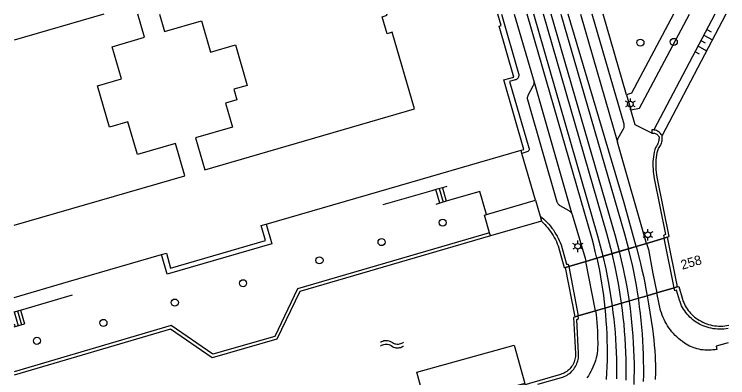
# Model space of a CAD drawing. Extents: x 122462 to 123306, y 485548 to 486417.
# Drawn here: x 122462 to 122575, y 486359.4 to 486417 of the extents above; entities that cross this region are included whole.
import ezdxf

# ---------------------------------------------------------------- set-up
doc = ezdxf.new("R2010")
doc.units = 0
for name, color, linetype in [('Level 1', 7, 'Continuous'), ('Level 12', 7, 'Continuous'), ('Level 14', 7, 'Continuous'), ('Level 15', 7, 'Continuous'), ('Level 16', 7, 'Continuous'), ('Level 17', 7, 'Continuous'), ('Level 2', 7, 'Continuous'), ('Level 21', 7, 'Continuous'), ('Level 22', 7, 'Continuous'), ('Level 30', 7, 'Continuous'), ('Level 31', 7, 'Continuous'), ('Level 33', 7, 'Continuous'), ('Level 37', 7, 'Continuous'), ('Level 50', 7, 'Continuous'), ('Level 53', 7, 'Continuous'), ('Level 55', 7, 'Continuous'), ('Level 57', 7, 'Continuous'), ('N meubilair putkast', 7, 'Continuous'), ('N werkgrens', 7, 'Continuous')]:
    doc.layers.add(name, color=color, linetype=linetype)

msp = doc.modelspace()

# ---------------------------------------------------------------- linework, layer by layer
at = {"layer": 'Level 1'}
for points in [[(122462.03, 486383.55), (122489.02, 486391.39), (122487.54, 486396.48), (122481.54, 486394.73), (122480.03, 486399.92), (122477.11, 486399.07), (122475.2, 486405.64), (122479, 486406.74), (122477.52, 486411.82), (122482.65, 486413.31), (122481.59, 486416.96)], [(122476.21, 486416.96), (122462.03, 486412.84)], [(122485.03, 486416.96), (122485.82, 486414.23), (122491.67, 486415.93), (122493.12, 486410.95), (122497.07, 486412.1), (122498.93, 486405.69), (122496.79, 486405.07), (122497.28, 486403.39), (122495.47, 486402.87), (122496.56, 486399.1), (122490.71, 486397.4), (122492.19, 486392.31)], [(122492.19, 486392.31), (122525.41, 486401.96), (122521.88, 486414.12), (122521.06, 486413.88), (122520.27, 486416.57), (122521.1, 486416.81), (122521.05, 486416.96)], [(122542.28, 486395.43), (122542.74, 486395.56), (122539.55, 486406.55), (122541.14, 486407.01), (122538.79, 486415.09), (122539.11, 486415.18), (122538.59, 486416.96)], [(122501.9, 486383.7), (122519.77, 486388.89), (122542.28, 486395.43)], [(122485.34, 486378.89), (122486.11, 486379.12), (122486.79, 486376.76), (122501.81, 486381.12), (122501.13, 486383.48), (122501.9, 486383.7)], [(122462.03, 486372.12), (122470.62, 486374.62), (122485.34, 486378.89)]]:
    msp.add_lwpolyline(points, dxfattribs=at)
at = {"layer": 'Level 12'}
msp.add_lwpolyline([(122527.43, 486354.23), (122525.77, 486360.27), (122541.21, 486364.53), (122542.87, 486358.49), (122527.43, 486354.23)], dxfattribs=at)
at = {"layer": 'Level 14'}
for p, q in [((122562.16, 486380.67), (122560.49, 486380.18)), ((122564.94, 486381.5), (122562.16, 486380.67)), ((122560.49, 486380.18), (122556.69, 486379.05)), ((122554.28, 486378.33), (122552.54, 486377.81)), ((122555.27, 486378.62), (122554.28, 486378.33)), ((122556.69, 486379.05), (122555.27, 486378.62)), ((122552.54, 486377.81), (122549.82, 486377.01)), ((122562.25, 486372.37), (122563.79, 486372.82)), ((122563.79, 486372.82), (122566.53, 486373.62)), ((122556.75, 486370.77), (122559.43, 486371.55)), ((122559.43, 486371.55), (122560.86, 486371.97)), ((122560.86, 486371.97), (122562.25, 486372.37)), ((122554.05, 486369.98), (122555.54, 486370.41)), ((122555.54, 486370.41), (122556.75, 486370.77)), ((122551.32, 486369.18), (122554.05, 486369.98))]:
    msp.add_line(p, q, dxfattribs=at)
at = {"layer": 'Level 15'}
for points in [[(122563.33, 486398.63), (122563.17, 486398.65), (122562.97, 486398.65), (122563, 486398.15)], [(122564.6, 486397.73), (122564.57, 486397.79), (122564.48, 486397.93), (122564.37, 486398.06), (122564.26, 486398.18), (122564.13, 486398.29), (122564, 486398.38), (122563.86, 486398.46), (122563.7, 486398.53), (122563.55, 486398.58), (122563.39, 486398.62), (122563.33, 486398.63)], [(122563, 486398.15), (122563.14, 486398.15), (122563.27, 486398.14), (122563.4, 486398.11), (122563.53, 486398.07), (122563.65, 486398.01), (122563.77, 486397.94), (122563.88, 486397.85), (122563.97, 486397.76), (122564.06, 486397.65), (122564.13, 486397.54), (122564.14, 486397.35), (122564.12, 486397.16), (122564.1, 486396.97), (122564.05, 486396.78), (122564, 486396.6), (122563.92, 486396.42), (122563.84, 486396.25), (122563.72, 486396.09), (122563.62, 486395.91), (122563.53, 486395.72), (122563.45, 486395.53), (122563.39, 486395.34), (122563.34, 486395.14), (122563.28, 486394.76), (122563.23, 486394.38), (122563.19, 486393.99), (122563.17, 486393.61), (122563.16, 486393.22), (122563.16, 486392.84), (122563.18, 486392.45), (122563.21, 486392.07), (122563.26, 486391.69), (122563.31, 486391.31), (122563.38, 486390.93), (122565.17, 486382.08), (122564.85, 486381.94), (122564.94, 486381.5)], [(122565.42, 486381.64), (122565.74, 486381.78), (122563.84, 486391.16), (122563.78, 486391.55), (122563.73, 486391.93), (122563.69, 486392.32), (122563.67, 486392.71), (122563.66, 486393.1), (122563.67, 486393.49), (122563.69, 486393.89), (122563.72, 486394.27), (122563.77, 486394.66), (122563.84, 486395.05), (122563.87, 486395.21), (122563.92, 486395.37), (122563.98, 486395.52), (122564.06, 486395.67), (122564.17, 486395.83), (122564.27, 486396), (122564.36, 486396.17), (122564.44, 486396.36), (122564.5, 486396.54), (122564.56, 486396.73), (122564.6, 486396.92), (122564.62, 486397.11), (122564.64, 486397.29), (122564.63, 486397.47), (122564.62, 486397.65), (122564.6, 486397.73)], [(122545.3, 486385), (122545.59, 486384.76), (122545.88, 486384.51), (122546.16, 486384.24), (122546.42, 486383.97), (122546.68, 486383.69), (122546.93, 486383.4), (122547.16, 486383.1), (122547.39, 486382.79), (122547.6, 486382.48), (122547.8, 486382.15), (122547.99, 486381.82), (122548.17, 486381.49), (122548.33, 486381.14), (122548.48, 486380.79), (122548.62, 486380.44), (122549.45, 486377.37), (122549.75, 486377.39), (122549.82, 486377.01)], [(122545.49, 486384.18), (122545.76, 486383.93), (122546.02, 486383.67), (122546.27, 486383.4), (122546.51, 486383.12), (122546.74, 486382.83), (122546.96, 486382.54), (122547.16, 486382.23), (122547.36, 486381.92), (122547.54, 486381.6), (122547.71, 486381.28), (122547.87, 486380.95), (122548.01, 486380.61), (122548.15, 486380.27), (122549.08, 486376.85), (122549.34, 486376.86)], [(122537.28, 486382.33), (122506.89, 486373.46), (122503.27, 486365.93), (122493.47, 486363.11), (122486.85, 486367.65), (122462.03, 486360.33)], [(122537.42, 486381.85), (122507.24, 486373.04), (122503.62, 486365.51), (122493.38, 486362.56), (122486.76, 486367.1), (122462.03, 486359.81)], [(122567.01, 486373.77), (122567.26, 486373.82), (122567.83, 486371.85), (122567.92, 486371.58), (122568.03, 486371.31), (122568.15, 486371.04), (122568.28, 486370.78), (122568.43, 486370.53), (122568.58, 486370.29), (122568.75, 486370.05), (122568.93, 486369.82), (122569.12, 486369.6), (122569.32, 486369.39), (122569.54, 486369.19), (122569.76, 486369), (122569.99, 486368.82), (122570.22, 486368.65), (122570.5, 486368.48), (122570.78, 486368.32), (122571.07, 486368.18), (122571.37, 486368.05), (122571.67, 486367.94), (122571.98, 486367.84), (122572.29, 486367.75), (122572.61, 486367.68), (122572.93, 486367.63), (122573.25, 486367.59), (122573.57, 486367.57), (122573.89, 486367.56), (122574.22, 486367.57), (122574.54, 486367.6), (122574.86, 486367.64), (122575.18, 486367.7)], [(122575.07, 486367.16), (122574.74, 486367.12), (122574.4, 486367.08), (122574.07, 486367.07), (122573.73, 486367.06), (122573.39, 486367.08), (122573.06, 486367.11), (122572.72, 486367.15), (122572.39, 486367.22), (122572.06, 486367.29), (122571.74, 486367.38), (122571.44, 486367.48), (122571.14, 486367.6), (122570.84, 486367.72), (122570.56, 486367.87), (122570.28, 486368.02), (122570.01, 486368.19), (122569.75, 486368.37), (122569.49, 486368.57), (122569.25, 486368.77), (122569.01, 486368.99), (122568.79, 486369.22), (122568.58, 486369.46), (122568.38, 486369.71), (122568.19, 486369.97), (122568.02, 486370.24), (122567.86, 486370.52), (122567.71, 486370.8), (122567.58, 486371.09), (122567.46, 486371.39), (122567.35, 486371.69), (122566.91, 486373.23), (122566.62, 486373.17), (122566.53, 486373.62)], [(122550.84, 486369.04), (122550.58, 486368.92), (122550.88, 486363.2), (122550.89, 486362.98), (122550.88, 486362.77), (122550.85, 486362.55), (122550.81, 486362.34), (122550.76, 486362.12), (122550.69, 486361.92), (122550.61, 486361.72), (122550.51, 486361.52), (122550.41, 486361.33), (122550.29, 486361.15), (122550.15, 486360.98), (122550.01, 486360.81), (122549.86, 486360.66), (122549.69, 486360.51), (122549.52, 486360.38), (122549.34, 486360.26), (122549.15, 486360.15), (122548.95, 486360.06), (122548.75, 486359.98), (122548.54, 486359.91), (122503.44, 486346.79)], [(122544.92, 486358.34), (122548.68, 486359.43), (122548.91, 486359.5), (122549.13, 486359.59), (122549.35, 486359.69), (122549.56, 486359.81), (122549.76, 486359.94), (122549.95, 486360.08), (122550.14, 486360.24), (122550.31, 486360.4), (122550.47, 486360.58), (122550.62, 486360.76), (122550.76, 486360.96), (122550.89, 486361.16), (122551, 486361.37), (122551.1, 486361.59), (122551.18, 486361.81), (122551.25, 486362.04), (122551.31, 486362.28), (122551.35, 486362.51), (122551.38, 486362.75), (122551.39, 486362.99), (122551.38, 486363.23), (122551.1, 486368.61), (122551.4, 486368.75), (122551.32, 486369.18)]]:
    msp.add_lwpolyline(points, dxfattribs=at)
at = {"layer": 'Level 16'}
for p, q in [((122565.42, 486381.64), (122564.94, 486381.5)), ((122549.82, 486377.01), (122549.34, 486376.86)), ((122566.53, 486373.62), (122567.01, 486373.77)), ((122550.84, 486369.04), (122551.32, 486369.18))]:
    msp.add_line(p, q, dxfattribs=at)
at = {"layer": 'Level 17'}
for p, q in [((122574.73, 486416.96), (122564.6, 486397.73)), ((122544.34, 486406.21), (122550.26, 486385.48)), ((122558.98, 486404.21), (122559.68, 486401.81)), ((122562.16, 486380.67), (122557.54, 486396.72)), ((122560.49, 486380.18), (122562.16, 486380.67)), ((122562.16, 486380.67), (122564.94, 486381.5)), ((122557.87, 486379.4), (122559.28, 486379.82)), ((122559.28, 486379.82), (122560.49, 486380.18)), ((122552.54, 486377.81), (122554.28, 486378.33)), ((122554.28, 486378.33), (122557.87, 486379.4)), ((122549.82, 486377.01), (122552.54, 486377.81)), ((122554.05, 486369.98), (122552.54, 486377.81)), ((122563.79, 486372.82), (122562.25, 486372.37)), ((122566.53, 486373.62), (122563.79, 486372.82)), ((122562.25, 486372.37), (122558.19, 486371.19)), ((122555.54, 486370.41), (122554.05, 486369.98)), ((122558.19, 486371.19), (122555.54, 486370.41)), ((122554.05, 486369.98), (122551.32, 486369.18))]:
    msp.add_line(p, q, dxfattribs=at)
for points in [[(122541.21, 486416.96), (122544.34, 486406.21)], [(122554.28, 486378.33), (122554.04, 486379.36), (122553.79, 486380.39), (122553.53, 486381.38), (122543.27, 486416.96)], [(122560.49, 486380.18), (122558.63, 486387.07), (122549.76, 486416.96)], [(122551.69, 486416.96), (122557.54, 486396.72)], [(122557.54, 486396.72), (122557.54, 486396.84), (122557.56, 486396.97), (122557.58, 486397.1), (122557.62, 486397.22), (122557.67, 486397.33), (122558.49, 486398.81), (122558.54, 486398.91), (122558.58, 486399.02), (122558.6, 486399.12), (122558.62, 486399.24), (122558.62, 486399.35), (122558.6, 486399.46), (122558.58, 486399.57), (122553.55, 486416.96)], [(122558.98, 486404.21), (122555.3, 486416.96)], [(122566.44, 486416.96), (122559.79, 486404.45), (122558.98, 486404.21)], [(122559.68, 486401.81), (122561.06, 486402.08), (122568.96, 486416.96)], [(122572.95, 486416.96), (122563.33, 486398.63)], [(122550.26, 486385.48), (122550.19, 486385.57), (122550.11, 486385.66), (122550.02, 486385.74), (122549.92, 486385.8), (122548.47, 486386.62), (122548.38, 486386.68), (122548.29, 486386.75), (122548.22, 486386.83), (122548.15, 486386.92), (122548.09, 486387.01), (122548.04, 486387.11), (122548, 486387.21), (122543.35, 486403.39), (122543.32, 486403.5), (122543.31, 486403.61), (122543.31, 486403.72), (122543.32, 486403.83), (122543.35, 486403.93), (122543.38, 486404.04), (122543.43, 486404.14), (122544.22, 486405.6), (122544.27, 486405.71), (122544.3, 486405.83), (122544.33, 486405.96), (122544.34, 486406.08), (122544.34, 486406.21)], [(122563, 486398.15), (122560.35, 486399.47), (122559.68, 486401.81)], [(122550.26, 486385.48), (122550.34, 486385.33), (122550.38, 486385.22), (122552.44, 486378.31), (122552.54, 486377.81)], [(122562.16, 486380.67), (122562.44, 486379.7), (122563.14, 486375.89), (122563.79, 486372.82)], [(122560.49, 486380.18), (122561.11, 486377.89), (122561.2, 486377.5), (122561.43, 486376.48), (122561.65, 486375.46), (122561.86, 486374.43), (122562.06, 486373.4), (122562.25, 486372.37)], [(122554.28, 486378.33), (122554.48, 486377.35), (122554.68, 486376.37), (122554.86, 486375.38), (122555.02, 486374.39), (122555.18, 486373.4), (122555.31, 486372.41), (122555.44, 486371.41), (122555.54, 486370.41)], [(122575.1, 486364.92), (122573.19, 486364.36), (122573.3, 486363.87), (122572.99, 486363.82), (122572.67, 486363.78), (122572.36, 486363.75), (122572.04, 486363.74), (122571.72, 486363.74), (122571.4, 486363.76), (122571.09, 486363.79), (122570.77, 486363.83), (122570.46, 486363.89), (122570.15, 486363.97), (122569.85, 486364.06), (122569.55, 486364.16), (122569.25, 486364.28), (122568.97, 486364.41), (122568.68, 486364.55), (122568.41, 486364.71), (122568.14, 486364.88), (122567.83, 486365.1), (122567.52, 486365.33), (122567.23, 486365.58), (122566.95, 486365.84), (122566.68, 486366.1), (122566.42, 486366.38), (122566.17, 486366.67), (122565.93, 486366.97), (122565.7, 486367.28), (122565.49, 486367.6), (122565.29, 486367.93), (122565.1, 486368.26), (122564.93, 486368.6), (122564.77, 486368.95), (122564.63, 486369.3), (122564.5, 486369.66), (122564.38, 486370.03), (122563.79, 486372.82)], [(122562.25, 486372.37), (122562.48, 486371.07), (122562.69, 486369.76), (122562.89, 486368.45), (122563.08, 486367.13), (122563.19, 486366.26), (122563.29, 486365.4), (122563.38, 486364.52), (122563.45, 486363.65), (122563.52, 486362.78), (122563.53, 486362.36), (122563.55, 486361.28), (122563.55, 486360.2), (122563.54, 486359.13)], [(122555.54, 486370.41), (122555.64, 486369.39), (122555.72, 486368.36), (122555.79, 486367.33), (122555.84, 486366.3), (122555.88, 486365.27), (122555.9, 486364.23), (122555.91, 486363.2), (122555.9, 486362.17), (122555.87, 486361.14), (122555.83, 486360.11), (122555.78, 486359.08)], [(122554.05, 486369.98), (122554.16, 486369.42), (122554.23, 486368.77), (122554.29, 486368.11), (122554.33, 486367.46), (122554.36, 486366.81), (122554.38, 486366.15), (122554.39, 486365.5), (122554.41, 486365.05), (122554.41, 486364.61), (122554.4, 486364.16), (122554.37, 486363.72), (122554.33, 486363.27), (122554.26, 486362.89), (122554.17, 486362.52), (122554.06, 486362.14), (122553.94, 486361.78), (122553.81, 486361.41), (122553.66, 486361.06), (122553.5, 486360.71), (122553.33, 486360.36), (122553.14, 486360.02), (122552.94, 486359.7), (122552.72, 486359.37)]]:
    msp.add_lwpolyline(points, dxfattribs=at)
at = {"layer": 'Level 2'}
for p, q in [((122536.79, 486385.24), (122544.58, 486387.49)), ((122544.58, 486387.49), (122545.3, 486385)), ((122545.49, 486384.18), (122537.42, 486381.85)), ((122537.42, 486381.85), (122537.28, 486382.33))]:
    msp.add_line(p, q, dxfattribs=at)
for points in [[(122537.28, 486382.33), (122536.47, 486385.15), (122536.79, 486385.24)], [(122545.3, 486385), (122545.53, 486384.19), (122545.49, 486384.18)]]:
    msp.add_lwpolyline(points, dxfattribs=at)
at = {"layer": 'Level 21'}
for p, q in [((122566.53, 486373.62), (122564.94, 486381.5)), ((122549.82, 486377.01), (122551.32, 486369.18))]:
    msp.add_line(p, q, dxfattribs=at)
for points in [[(122564.94, 486381.5), (122565.42, 486381.64), (122567.01, 486373.77), (122566.53, 486373.62)], [(122551.32, 486369.18), (122550.84, 486369.04), (122549.34, 486376.86), (122549.82, 486377.01)]]:
    msp.add_lwpolyline(points, dxfattribs=at)
at = {"layer": 'Level 22'}
for p, q in [((122542.42, 486394.92), (122542.28, 486395.43)), ((122544.58, 486387.49), (122542.42, 486394.92)), ((122530.54, 486389.7), (122529.82, 486389.49)), ((122529.82, 486389.49), (122528.81, 486389.19)), ((122530.44, 486387.33), (122529.43, 486387.04)), ((122529.43, 486387.04), (122528.76, 486386.85)), ((122463.03, 486370.11), (122471.23, 486372.49)), ((122462.03, 486369.81), (122463.03, 486370.11)), ((122462.03, 486367.45), (122463.67, 486367.92))]:
    msp.add_line(p, q, dxfattribs=at)
for points in [[(122528.81, 486389.19), (122528.14, 486389), (122520.39, 486386.75)], [(122536.79, 486385.24), (122535.74, 486388.86), (122531.16, 486387.54), (122530.44, 486387.33)]]:
    msp.add_lwpolyline(points, dxfattribs=at)
at = {"layer": 'Level 30'}
msp.add_lwpolyline([(122501.9, 486383.7), (122502.8, 486380.58), (122486.25, 486375.77), (122485.34, 486378.89)], dxfattribs=at)
at = {"layer": 'Level 31'}
for p, q in [((122529.43, 486387.04), (122528.81, 486389.19)), ((122529.82, 486389.49), (122530.44, 486387.33)), ((122463.03, 486370.11), (122463.67, 486367.92))]:
    msp.add_line(p, q, dxfattribs=at)
at = {"layer": 'Level 33'}
for p, q in [((122529.31, 486389.34), (122529.94, 486387.19)), ((122462.03, 486369.8), (122462.66, 486367.63)), ((122462.53, 486369.96), (122463.16, 486367.78)), ((122462.03, 486367.92), (122462.16, 486367.48))]:
    msp.add_line(p, q, dxfattribs=at)
at = {"layer": 'Level 37'}
for points in [[(122555.27, 486378.62), (122554.43, 486381.81), (122544.28, 486416.96)], [(122556.69, 486379.05), (122555.85, 486382.22), (122545.82, 486416.96)], [(122557.87, 486379.4), (122557.22, 486381.79), (122547.06, 486416.96)], [(122548.6, 486416.96), (122558.64, 486382.2), (122559.28, 486379.82)], [(122560.86, 486371.97), (122560.48, 486374.33), (122559.96, 486376.98), (122559.28, 486379.82)], [(122556.75, 486370.77), (122556.24, 486374.03), (122555.73, 486376.64), (122555.27, 486378.62)], [(122558.19, 486371.19), (122557.7, 486374.29), (122557.18, 486376.95), (122556.69, 486379.05)], [(122559.43, 486371.55), (122559.02, 486374.07), (122558.51, 486376.66), (122557.87, 486379.4)], [(122560.19, 486358.29), (122560.21, 486359.39), (122560.22, 486360.49), (122560.22, 486361.59), (122560.19, 486362.69), (122560.15, 486363.79), (122560.1, 486364.89), (122560.03, 486365.99), (122559.94, 486367.09), (122559.84, 486368.18), (122559.72, 486369.28), (122559.59, 486370.37), (122559.44, 486371.46), (122559.43, 486371.55)], [(122561.68, 486358.78), (122561.7, 486359.86), (122561.7, 486360.94), (122561.69, 486362.02), (122561.66, 486363.09), (122561.62, 486364.17), (122561.56, 486365.24), (122561.49, 486366.32), (122561.4, 486367.39), (122561.3, 486368.47), (122561.18, 486369.54), (122561.05, 486370.61), (122560.91, 486371.67), (122560.86, 486371.97)], [(122557.44, 486359.19), (122557.45, 486360.24), (122557.45, 486361.3), (122557.43, 486362.35), (122557.4, 486363.41), (122557.35, 486364.46), (122557.29, 486365.52), (122557.21, 486366.57), (122557.12, 486367.62), (122557.01, 486368.67), (122556.89, 486369.72), (122556.75, 486370.77)], [(122558.92, 486358.98), (122558.93, 486360.1), (122558.93, 486361.21), (122558.91, 486362.32), (122558.87, 486363.43), (122558.82, 486364.54), (122558.76, 486365.65), (122558.67, 486366.76), (122558.58, 486367.87), (122558.46, 486368.98), (122558.33, 486370.08), (122558.19, 486371.19)]]:
    msp.add_lwpolyline(points, dxfattribs=at)
at = {"layer": 'Level 50'}
for p, q in [((122559.2, 486402.96), (122558.81, 486403.18)), ((122559.59, 486403.18), (122559.59, 486403.63)), ((122560.37, 486403.18), (122559.98, 486402.96)), ((122559.2, 486402.51), (122558.81, 486402.28)), ((122559.59, 486401.83), (122559.59, 486402.28)), ((122560.37, 486402.28), (122559.98, 486402.51)), ((122562.35, 486382.49), (122562.35, 486382.93)), ((122561.96, 486382.26), (122561.57, 486382.49)), ((122561.96, 486381.81), (122561.57, 486381.59)), ((122563.12, 486382.49), (122562.74, 486382.26)), ((122563.12, 486381.59), (122562.74, 486381.81)), ((122550.87, 486380.43), (122550.48, 486380.65)), ((122551.26, 486380.65), (122551.26, 486381.1)), ((122552.04, 486380.65), (122551.65, 486380.43)), ((122562.35, 486381.14), (122562.35, 486381.59)), ((122550.87, 486379.98), (122550.48, 486379.75)), ((122551.26, 486379.3), (122551.26, 486379.75)), ((122552.04, 486379.75), (122551.65, 486379.98))]:
    msp.add_line(p, q, dxfattribs=at)
for centre in [(122559.59, 486402.73), (122562.35, 486382.03), (122551.26, 486380.2)]:
    msp.add_circle(centre, 0.45, dxfattribs=at)
at = {"layer": 'Level 53'}
for centre in [(122561.18, 486412.47), (122566.46, 486412.58), (122529.86, 486383.95), (122520.19, 486380.87), (122510.36, 486377.98), (122498.26, 486374.35), (122487.45, 486371.29), (122476.15, 486368.07), (122465.62, 486365.23)]:
    msp.add_circle(centre, 0.56, dxfattribs=at)
at = {"layer": 'Level 55'}
for points in [[(122520, 486365.01), (122520.19, 486365.12), (122520.38, 486365.2), (122520.57, 486365.26), (122520.76, 486365.29), (122520.95, 486365.29), (122521.14, 486365.28), (122521.33, 486365.24), (122521.52, 486365.17), (122521.71, 486365.08), (122521.9, 486364.95), (122522.09, 486364.85), (122522.28, 486364.78), (122522.47, 486364.74), (122522.66, 486364.72), (122522.85, 486364.72), (122523.04, 486364.75), (122523.23, 486364.8), (122523.42, 486364.87), (122523.61, 486364.98), (122523.65, 486365)], [(122520, 486364.41), (122520.19, 486364.52), (122520.38, 486364.6), (122520.57, 486364.66), (122520.76, 486364.69), (122520.95, 486364.69), (122521.14, 486364.68), (122521.33, 486364.64), (122521.52, 486364.57), (122521.71, 486364.48), (122521.9, 486364.35), (122522.09, 486364.25), (122522.28, 486364.18), (122522.47, 486364.14), (122522.66, 486364.12), (122522.85, 486364.12), (122523.04, 486364.15), (122523.23, 486364.2), (122523.42, 486364.27), (122523.61, 486364.38), (122523.65, 486364.4)]]:
    msp.add_lwpolyline(points, dxfattribs=at)
at = {"layer": 'Level 57'}
for p, q in [((122571.72, 486414.53), (122572.4, 486414.15)), ((122571.24, 486413.66), (122572.6, 486412.91)), ((122570.76, 486412.8), (122571.45, 486412.42)), ((122569.81, 486411.08), (122570.49, 486410.7)), ((122570.29, 486411.94), (122571.65, 486411.18))]:
    msp.add_line(p, q, dxfattribs=at)
at = {"layer": 'N werkgrens'}
msp.add_lwpolyline([(122539.17, 486416.96), (122541.89, 486407.55), (122541.92, 486407.44), (122541.92, 486407.33), (122541.92, 486407.21), (122541.89, 486407.1), (122541.85, 486406.99), (122541.8, 486406.89), (122541.73, 486406.8), (122541.65, 486406.72), (122541.56, 486406.65), (122541.46, 486406.59), (122541.36, 486406.55), (122540.44, 486406.32), (122543.52, 486395.82), (122543.55, 486395.73), (122543.56, 486395.65), (122543.56, 486395.56), (122543.54, 486395.47), (122543.51, 486395.39), (122543.46, 486395.32), (122543.4, 486395.26), (122543.33, 486395.2), (122542.42, 486394.92)], dxfattribs=at)

# ---------------------------------------------------------------- texts
at = {"layer": 'N meubilair putkast'}
msp.add_text('258', height=1.5, rotation=16.3019, dxfattribs=at).set_placement((122567.81, 486376.48))

doc.saveas('drawing.dxf')
